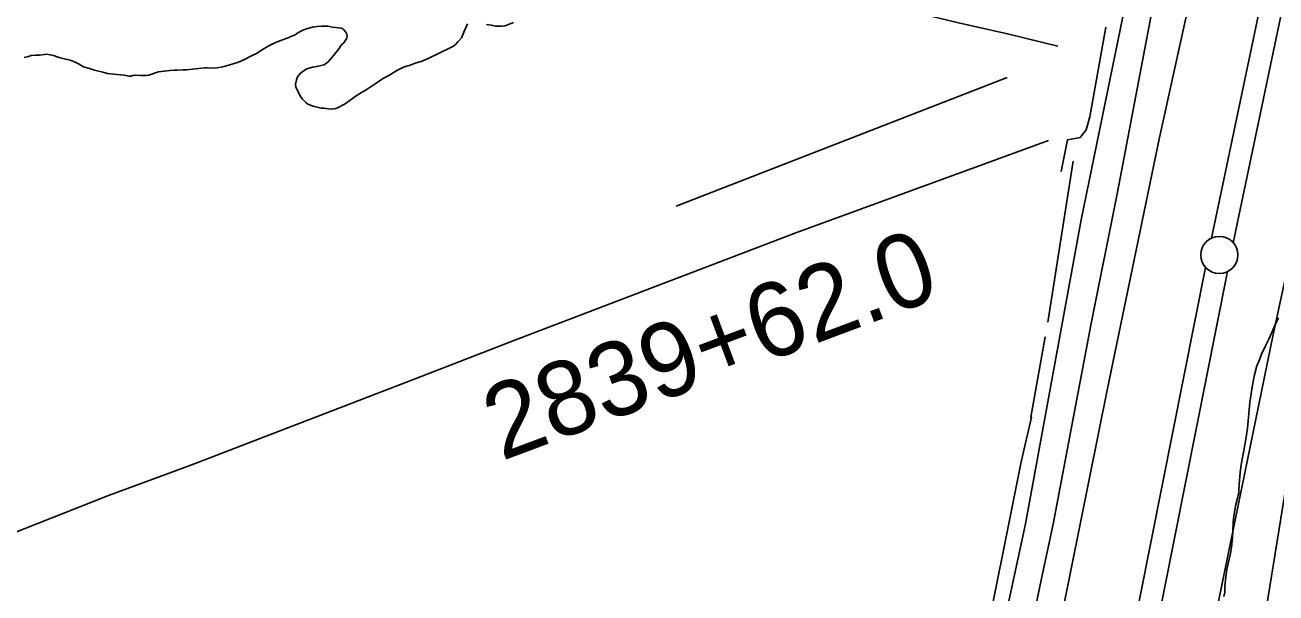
# Model space of a CAD drawing. Extents: x 3271442 to 3309282, y 752266 to 777610.
# Drawn here: x 3282681 to 3284369, y 760386 to 761152 of the extents above; entities that cross this region are included whole.
import ezdxf

# ---------------------------------------------------------------- set-up
doc = ezdxf.new("R2010")
doc.units = 0
for name, color, linetype in [('V-LEVE-TOET', 7, 'Continuous'), ('V-ROAD-CNTR', 7, 'Continuous'), ('V-SITE-VEGE', 7, 'Continuous'), ('V-SURV-IDEN', 7, 'Continuous'), ('V-SURV-LINE', 7, 'Continuous'), ('V-TOPO-SHOR', 7, 'Continuous'), ('V-WETL-SWMP', 7, 'Continuous')]:
    doc.layers.add(name, color=color, linetype=linetype)

msp = doc.modelspace()

# ---------------------------------------------------------------- linework, layer by layer
at = {"layer": 'V-LEVE-TOET'}
for points in [[(3284382.2, 761838.2), (3284344.5, 761627.4), (3284315.7, 761468.6), (3284259.5, 761217.6), (3284245.5, 761153.1), (3284211.7, 761000.5), (3284141.1, 760659.9), (3284068.8, 760300.7), (3283992.3, 759925.7), (3283917, 759573.3), (3283873.8, 759359.2), (3283829.2, 759128.8), (3283789.2, 758928.4), (3283748.2, 758723.2), (3283716.1, 758548.7), (3283700.8, 758474.2), (3283696.3, 758451.7), (3283694.3, 758422.9), (3283700.6, 758324), (3283715.2, 758155.8), (3283736.7, 757909.8), (3283747.6, 757720.6), (3283753.7, 757644)], [(3283974.8, 757644.1), (3283959.8, 757827.3), (3283934.6, 758131.3), (3283909.7, 758337.4), (3283903.2, 758406.3), (3283904.4, 758428.5), (3283911.5, 758459.3), (3283917.8, 758511.7), (3283957.3, 758687.2), (3284002, 758902.8), (3284068.3, 759252.9), (3284104.5, 759438), (3284120.1, 759514.3), (3284179.5, 759803.5), (3284227.8, 760062.5), (3284292, 760379.3), (3284364.4, 760732.6), (3284401.6, 760905.6)]]:
    msp.add_lwpolyline(points, dxfattribs=at)
at = {"layer": 'V-ROAD-CNTR'}
msp.add_lwpolyline([(3284392.4, 762318.9), (3284315.3, 761934.3), (3284255.9, 761629.7), (3284216.4, 761423.6), (3284162.8, 761165.1), (3284106.1, 760889.3), (3284031, 760479.6), (3283981.6, 760250.5), (3283931.6, 759996.1), (3283883.2, 759747.5), (3283840.4, 759524.6), (3283778.2, 759237.6), (3283728.5, 758966.2), (3283675.1, 758714.9), (3283635.4, 758490.5)], dxfattribs=at)
at = {"layer": 'V-SITE-VEGE'}
for p, q in [((3284364.4, 760740.6), (3284367.7, 760747.7)), ((3284367.7, 760747.7), (3284372.3, 760757.3)), ((3284355.1, 760720.5), (3284359.3, 760728.4)), ((3284359.3, 760728.4), (3284364.4, 760740.6)), ((3284349.2, 760708.3), (3284355.1, 760720.5)), ((3284339.9, 760680.7), (3284342.9, 760692.8)), ((3284342.9, 760692.8), (3284346.3, 760700.8)), ((3284346.3, 760700.8), (3284349.2, 760708.3)), ((3284337.8, 760671.5), (3284339.9, 760680.7)), ((3284333.6, 760643.4), (3284336.1, 760661)), ((3284336.1, 760661), (3284337.8, 760671.5)), ((3284330.2, 760608.6), (3284333.6, 760643.4)), ((3284328, 760593.9), (3284330.2, 760608.6)), ((3284325.5, 760578.4), (3284328, 760593.9)), ((3284321.7, 760559.6), (3284325.5, 760578.4)), ((3284320.4, 760548.2), (3284321.7, 760559.6)), ((3284319.1, 760533.2), (3284320.4, 760548.2)), ((3284318.7, 760524.4), (3284319.1, 760533.2)), ((3284318.7, 760521), (3284318.7, 760524.4)), ((3284314.5, 760505.5), (3284317, 760514.3)), ((3284317, 760514.3), (3284317.8, 760518.5)), ((3284317.8, 760518.5), (3284318.7, 760521)), ((3284311.5, 760486.2), (3284313.2, 760498.4)), ((3284313.2, 760498.4), (3284314.5, 760505.5)), ((3284310.6, 760469.9), (3284311.1, 760482)), ((3284311.1, 760482), (3284311.5, 760486.2)), ((3284308.9, 760448.1), (3284310.2, 760461.1)), ((3284310.2, 760461.1), (3284310.6, 760469.9)), ((3284302.6, 760418.7), (3284307.2, 760439.7)), ((3284307.2, 760439.7), (3284308.9, 760448.1)), ((3284299.6, 760395.7), (3284301.3, 760408.3)), ((3284301.3, 760408.3), (3284301.7, 760411.2)), ((3284301.7, 760411.2), (3284302.6, 760418.7)), ((3284299.6, 760387.7), (3284299.6, 760395.7)), ((3284298.3, 760381.9), (3284299.6, 760387.7))]:
    msp.add_line(p, q, dxfattribs=at)
for points in [[(3283081.6, 761150.4), (3283075.3, 761150), (3283069.1, 761149.3), (3283061, 761147.1), (3283056.2, 761145.3), (3283049.5, 761141.6), (3283045.9, 761139), (3283040, 761136.5), (3283036.3, 761134.6), (3283028.6, 761132.1), (3283022.7, 761129.9), (3283018.2, 761128), (3283009.4, 761123.6), (3283002.8, 761119.6), (3282993.6, 761113.7), (3282986.9, 761110.4), (3282976.3, 761104.9), (3282969.3, 761102), (3282957.8, 761098.3), (3282950.1, 761096.1), (3282940.5, 761094.3), (3282935, 761094), (3282926.9, 761094.3), (3282924, 761094.3), (3282915.2, 761093.6), (3282899.3, 761091.4), (3282894.2, 761091.5), (3282886.8, 761091.1), (3282886.4, 761091.1), (3282882.4, 761091.1), (3282876.5, 761090.8), (3282872.5, 761090.4), (3282861.4, 761088.9), (3282857.4, 761087.5), (3282848.5, 761084.5), (3282845.2, 761083.8), (3282837.5, 761083.8), (3282830.2, 761084.6), (3282826.8, 761083.8), (3282824.3, 761083.1), (3282821.7, 761083.1), (3282815.1, 761084.6), (3282805.1, 761085.3), (3282792.6, 761086.8), (3282786.4, 761088.3), (3282775, 761091.3), (3282769.8, 761092.8), (3282760.3, 761095.7), (3282754.4, 761099.4), (3282748.9, 761102), (3282742.3, 761104.6), (3282732.7, 761106.8), (3282727.6, 761108.3), (3282719.9, 761110.9), (3282715.4, 761112), (3282710.3, 761112.7), (3282707.7, 761112.4), (3282700.7, 761111.6), (3282695.6, 761111.6), (3282689.7, 761110.9), (3282686, 761109.5), (3282680.1, 761108.4)], [(3283278.3, 761153.5), (3283276.4, 761149.4), (3283274.6, 761145.7), (3283272, 761139.1), (3283270.1, 761134.7), (3283265.7, 761129.6), (3283262.4, 761126.3), (3283259.1, 761123.3), (3283254.7, 761121.1), (3283239.9, 761114.1), (3283225.2, 761106.8), (3283215.6, 761102.8), (3283209, 761100.9), (3283199.4, 761097.3), (3283192.8, 761095.5), (3283183.6, 761091.1), (3283179.2, 761088.5), (3283172.2, 761084.1), (3283166.7, 761081.5), (3283160.8, 761077.8), (3283155.2, 761073.8), (3283141.6, 761064.6), (3283133.1, 761059.9), (3283128, 761056.6), (3283113.3, 761045.9), (3283110.7, 761044.4), (3283105.5, 761041.9), (3283102.9, 761040.4), (3283100.5, 761039.6), (3283095, 761038.8), (3283090.6, 761039.2), (3283084.3, 761040), (3283080.6, 761040), (3283070, 761042.6), (3283063, 761045.2), (3283060.4, 761047), (3283055.6, 761052.2), (3283053.4, 761055.1), (3283050.5, 761059.9), (3283048.7, 761064), (3283046.8, 761068.4), (3283046.1, 761072.4), (3283047.6, 761078.3), (3283049.1, 761082.4), (3283052.8, 761087.1), (3283056.4, 761089.7), (3283061.6, 761093), (3283069.3, 761095.2), (3283072.3, 761095.6), (3283076.7, 761096.7), (3283084.8, 761098.5), (3283090.3, 761102.5), (3283093.6, 761105.8), (3283098.1, 761111.3), (3283101, 761115.4), (3283105.1, 761120.2), (3283106.9, 761123.5), (3283109.1, 761126.4), (3283111.3, 761128.2), (3283115.4, 761134.1), (3283116.1, 761136.3), (3283115.4, 761139.6), (3283113.9, 761142.2), (3283111.4, 761145.5), (3283109.9, 761147), (3283107.7, 761147.7), (3283104, 761148.1), (3283095.9, 761149.2), (3283089.7, 761150.4), (3283081.6, 761150.4)], [(3283340.4, 761155.2), (3283329, 761150.8), (3283324.2, 761150.4), (3283316.1, 761150.5), (3283310.3, 761151.9), (3283304, 761152.7)]]:
    msp.add_lwpolyline(points, dxfattribs=at)
at = {"layer": 'V-SURV-LINE'}
for points in [[(3284281.7, 760864.8), (3284427.3, 761557.9)], [(3284456.7, 761551.7), (3284311.1, 760858.6)], [(3283803.5, 758460.8), (3284273.7, 760825.4)], [(3284303.1, 760819.6), (3283832.9, 758454.9)]]:
    msp.add_lwpolyline(points, dxfattribs=at)
msp.add_circle((3284292.3, 760842.1), 25, dxfattribs=at)
at = {"layer": 'V-TOPO-SHOR'}
for p, q in [((3283559.6, 760907.8), (3284006, 761081.1)), ((3284061, 760751.3), (3284095.1, 760968.3))]:
    msp.add_line(p, q, dxfattribs=at)
for points in [[(3284074.3, 761123.4), (3284006.5, 761140.1), (3283940.5, 761154.9), (3283901.3, 761164.2), (3283874.6, 761180.5), (3283839, 761198.6), (3283803.4, 761222.2), (3283499.5, 761210.4), (3283404.8, 761212.9), (3283294.1, 761224.6), (3283163.6, 761220.3), (3282882.9, 761210.1), (3282602.3, 761203.5), (3282259.1, 761204.5), (3281978.5, 761199.7), (3281833.7, 761193.7), (3281808.9, 761215.4)], [(3283742, 758848.8), (3283816.9, 759205.2), (3283830.2, 759306.1), (3283866.4, 759509.3), (3283873.4, 759513.4), (3283878.9, 759516.1), (3283883.1, 759523), (3283883.2, 759531.3), (3283880.5, 759538.2), (3283880.6, 759546.5), (3283935.6, 759836.7), (3283968.8, 760002.5), (3284052.3, 760406), (3284068.2, 760479.2), (3284118.8, 760747.3), (3284154.9, 760926.9), (3284202.6, 761177)], [(3284078.8, 760954.5), (3284087.3, 760997.2), (3284104.6, 761000.5), (3284112.8, 761010.9), (3284117.6, 761028.1), (3284139.4, 761149.3)], [(3284061.9, 760996.3), (3283721.2, 760872), (3283342.2, 760727.2), (3283201.9, 760672.9), (3282905.2, 760558.7), (3282794, 760518), (3282278.1, 760314.3), (3282266.7, 760331.7), (3282259.8, 760332.9)], [(3283814, 759516), (3283882.5, 759842.4), (3283895.8, 759912.7), (3283944.1, 760165.4), (3283968.2, 760280.7), (3284024.8, 760563.3), (3284039.1, 760623.3), (3284038, 760623.3), (3284057.4, 760731.7)]]:
    msp.add_lwpolyline(points, dxfattribs=at)
at = {"layer": 'V-WETL-SWMP'}
msp.add_line((3284222.4, 759540.2), (3284468.5, 761065.5), dxfattribs=at)

# ---------------------------------------------------------------- texts
at = {"layer": 'V-SURV-IDEN'}
msp.add_text('2839+62.0', height=100, rotation=20.4856, dxfattribs=at).set_placement((3283324.1, 760564))

doc.saveas('drawing.dxf')
